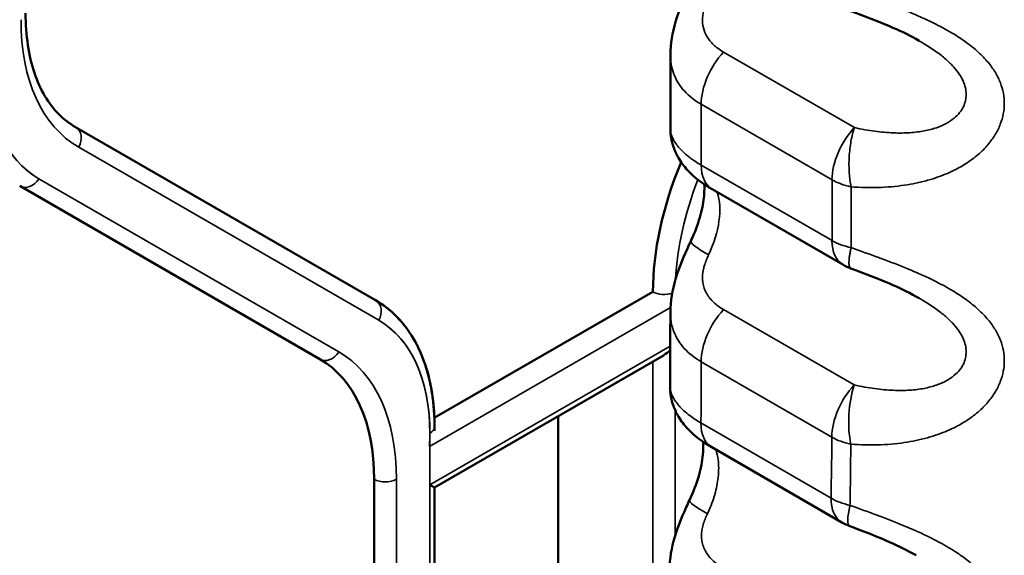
# Model space of a CAD drawing. Header units: millimetres. Extents: x 0 to 14369, y -869 to 2970.
# Tile 674 of 787: x 3642 to 3661, y 1751 to 1761. Entities that reach past the tile are written whole.
import ezdxf

# ---------------------------------------------------------------- set-up
doc = ezdxf.new("R2010")
doc.units = ezdxf.units.MM
doc.header["$LTSCALE"] = 10
doc.layers.add('Sichtbar (ISO)', color=7, linetype='Continuous', lineweight=50)
doc.layers.add('Sichtbar schmal (ISO)', color=7, linetype='Continuous', lineweight=35)

msp = doc.modelspace()

# ---------------------------------------------------------------- linework, layer by layer
at = {"layer": 'Sichtbar (ISO)'}
for p, q in [((3659.141, 1761.009), (3659.141, 1761.009)), ((3654.41, 1759.335), (3654.41, 1760.74)), ((3648.799, 1756.071), (3643.092, 1759.366)), ((3648.799, 1756.071), (3643.092, 1759.366)), ((3642.031, 1758.247), (3647.738, 1754.952)), ((3642.031, 1758.247), (3647.738, 1754.952)), ((3657.691, 1756.748), (3655.203, 1758.185)), ((3654.077, 1756.232), (3649.919, 1753.831)), ((3659.141, 1756.11), (3659.141, 1756.11)), ((3649.922, 1752.507), (3654.289, 1755.028)), ((3652.274, 1740.609), (3652.274, 1753.865)), ((3652.274, 1753.865), (3652.274, 1740.609)), ((3649.922, 1753.66), (3649.922, 1753.588)), ((3657.674, 1751.842), (3655.198, 1753.272)), ((3648.774, 1752.663), (3648.774, 1738.588)), ((3649.834, 1752.558), (3649.922, 1752.507)), ((3649.922, 1752.507), (3649.922, 1739.251)), ((3649.922, 1752.507), (3649.922, 1739.251))]:
    msp.add_line(p, q, dxfattribs=at)
for centre, end in [((3658.191, 1757.614), 249.6084), ((3658.174, 1752.708), 249.2849)]:
    msp.add_arc(centre, 1, 240, end, dxfattribs=at)
for centre, major_axis, start_param, end_param in [((3657.613, 1758.273), (-2.5, -4.33), 4.940149, 5.497787), ((3655.703, 1759.051), (-0.5, -0.866), 6.283115, 6.283185), ((3654.289, 1755.375), (-0.212, -0.367), 0.785398, 1.191125), ((3645.238, 1750.622), (2.5, 4.33), 5.497787, 6.283185), ((3655.698, 1754.138), (-0.5, -0.866), 6.283116, 6.283185)]:
    msp.add_ellipse(centre, major_axis=major_axis, ratio=0.57735, start_param=start_param, end_param=end_param, dxfattribs=at)
for points, knots in [([(3654.41, 1760.739), (3654.41, 1760.95), (3654.447, 1761.163), (3654.573, 1761.594), (3654.668, 1761.817), (3654.778, 1762.054), (3654.788, 1762.076), (3654.799, 1762.098)], [0, 0, 0, 0, 0.0657843, 0.0657843, 0.1372509, 0.1372509, 0.1444412, 0.1444412, 0.1444412, 0.1444412]), ([(3642.144, 1761.533), (3642.144, 1761.32), (3642.159, 1761.117), (3642.215, 1760.736), (3642.257, 1760.559), (3642.366, 1760.235), (3642.433, 1760.088), (3642.588, 1759.826), (3642.676, 1759.712), (3642.87, 1759.515), (3642.977, 1759.433), (3643.092, 1759.366)], [3.1415927, 3.1415927, 3.1415927, 3.1415927, 3.2986723, 3.2986723, 3.4557519, 3.4557519, 3.6128316, 3.6128316, 3.7699112, 3.7699112, 3.9269908, 3.9269908, 3.9269908, 3.9269908]), ([(3642.144, 1761.533), (3642.144, 1761.32), (3642.159, 1761.117), (3642.215, 1760.736), (3642.257, 1760.559), (3642.366, 1760.235), (3642.433, 1760.088), (3642.588, 1759.826), (3642.676, 1759.712), (3642.87, 1759.515), (3642.977, 1759.433), (3643.092, 1759.366)], [3.1415927, 3.1415927, 3.1415927, 3.1415927, 3.2986723, 3.2986723, 3.4557519, 3.4557519, 3.6128316, 3.6128316, 3.7699112, 3.7699112, 3.9269908, 3.9269908, 3.9269908, 3.9269908]), ([(3659.141, 1761.009), (3658.985, 1761.1), (3658.815, 1761.182), (3658.426, 1761.353), (3658.203, 1761.44), (3657.936, 1761.541), (3657.889, 1761.558), (3657.843, 1761.575)], [0, 0, 0, 0, 0.0560297, 0.0560297, 0.1274929, 0.1274929, 0.1426032, 0.1426032, 0.1426032, 0.1426032]), ([(3655.203, 1758.185), (3655.025, 1758.287), (3654.868, 1758.404), (3654.672, 1758.617), (3654.614, 1758.693), (3654.527, 1758.843), (3654.494, 1758.913), (3654.431, 1759.097), (3654.41, 1759.216), (3654.41, 1759.334)], [0, 0, 0, 0, 0.0672449, 0.0672449, 0.0997114, 0.0997114, 0.1245802, 0.1245802, 0.161148, 0.161148, 0.161148, 0.161148]), ([(3655.054, 1758.277), (3655.057, 1758.225), (3655.057, 1758.165), (3655.046, 1757.995), (3655.028, 1757.876), (3654.964, 1757.615), (3654.916, 1757.471), (3654.838, 1757.284), (3654.819, 1757.241), (3654.798, 1757.198)], [1.501251, 1.501251, 1.501251, 1.501251, 1.6523965, 1.6523965, 1.8883791, 1.8883791, 2.139687, 2.139687, 2.2147646, 2.2147646, 2.2147646, 2.2147646]), ([(3654.409, 1755.841), (3654.41, 1756.052), (3654.447, 1756.265), (3654.573, 1756.697), (3654.669, 1756.92), (3654.779, 1757.156), (3654.788, 1757.177), (3654.798, 1757.197)], [0, 0, 0, 0, 0.0658516, 0.0658516, 0.1374057, 0.1374057, 0.1441961, 0.1441961, 0.1441961, 0.1441961]), ([(3659.141, 1756.11), (3658.985, 1756.201), (3658.815, 1756.283), (3658.426, 1756.454), (3658.203, 1756.541), (3657.936, 1756.642), (3657.889, 1756.659), (3657.843, 1756.676)], [0, 0, 0, 0, 0.0560299, 0.0560299, 0.1274934, 0.1274934, 0.142598, 0.142598, 0.142598, 0.142598]), ([(3648.799, 1756.071), (3648.945, 1755.987), (3649.08, 1755.882), (3649.321, 1755.638), (3649.428, 1755.499), (3649.609, 1755.193), (3649.684, 1755.026), (3649.804, 1754.669), (3649.849, 1754.48), (3649.908, 1754.082), (3649.922, 1753.874), (3649.922, 1753.66)], [5.4977871, 5.4977871, 5.4977871, 5.4977871, 5.6548668, 5.6548668, 5.8119464, 5.8119464, 5.969026, 5.969026, 6.1261057, 6.1261057, 6.2831853, 6.2831853, 6.2831853, 6.2831853]), ([(3648.799, 1756.071), (3648.949, 1755.985), (3649.087, 1755.877), (3649.332, 1755.626), (3649.439, 1755.482), (3649.622, 1755.166), (3649.697, 1754.994), (3649.815, 1754.626), (3649.859, 1754.43), (3649.91, 1754.043), (3649.922, 1753.855), (3649.922, 1753.66)], [5.4977871, 5.4977871, 5.4977871, 5.4977871, 5.6585239, 5.6585239, 5.8192606, 5.8192606, 5.9799973, 5.9799973, 6.1407341, 6.1407341, 6.2831853, 6.2831853, 6.2831853, 6.2831853]), ([(3655.198, 1753.272), (3655.023, 1753.373), (3654.868, 1753.487), (3654.672, 1753.697), (3654.614, 1753.772), (3654.525, 1753.92), (3654.492, 1753.99), (3654.426, 1754.177), (3654.404, 1754.301), (3654.405, 1754.424)], [0, 0, 0, 0, 0.0665161, 0.0665161, 0.0990296, 0.0990296, 0.1238428, 0.1238428, 0.1617374, 0.1617374, 0.1617374, 0.1617374]), ([(3654.772, 1752.264), (3654.845, 1752.417), (3654.905, 1752.575), (3654.989, 1752.868), (3655.016, 1753.008), (3655.036, 1753.223), (3655.037, 1753.308), (3655.031, 1753.377)], [0, 0, 0, 0, 0.051391, 0.051391, 0.1008382, 0.1008382, 0.1388564, 0.1388564, 0.1388564, 0.1388564]), ([(3654.395, 1750.868), (3654.388, 1751.073), (3654.416, 1751.282), (3654.527, 1751.703), (3654.614, 1751.921), (3654.731, 1752.176), (3654.752, 1752.22), (3654.772, 1752.264)], [0, 0, 0, 0, 0.0640289, 0.0640289, 0.1335285, 0.1335285, 0.1481583, 0.1481583, 0.1481583, 0.1481583]), ([(3659.083, 1751.216), (3658.924, 1751.308), (3658.751, 1751.392), (3658.355, 1751.567), (3658.128, 1751.656), (3657.876, 1751.752), (3657.848, 1751.763), (3657.821, 1751.773)], [0, 0, 0, 0, 0.0569466, 0.0569466, 0.1298689, 0.1298689, 0.1388534, 0.1388534, 0.1388534, 0.1388534])]:
    msp.add_open_spline(points, degree=3, knots=knots, dxfattribs=at)
for points in [[(3654.41, 1759.334), (3654.41, 1759.335), (3654.41, 1759.335), (3654.41, 1759.335)], [(3654.405, 1754.425), (3654.407, 1754.897), (3654.408, 1755.37), (3654.409, 1755.842)], [(3654.405, 1754.424), (3654.405, 1754.424), (3654.405, 1754.425), (3654.405, 1754.425)]]:
    msp.add_open_spline(points, degree=3, dxfattribs=at)
at = {"layer": 'Sichtbar schmal (ISO)'}
for p, q in [((3655.42, 1760.793), (3657.909, 1759.356)), ((3654.996, 1759.8), (3654.996, 1758.642)), ((3657.484, 1758.363), (3654.996, 1759.8)), ((3648.861, 1755.689), (3643.154, 1758.984)), ((3643.154, 1758.984), (3648.861, 1755.689)), ((3654.996, 1758.642), (3657.484, 1757.205)), ((3642.393, 1758.384), (3648.1, 1755.089)), ((3648.1, 1755.089), (3642.393, 1758.384)), ((3657.484, 1757.205), (3657.484, 1758.363)), ((3657.846, 1758.229), (3657.846, 1757.072)), ((3654.412, 1755.935), (3649.828, 1753.289)), ((3655.419, 1755.893), (3657.905, 1754.458)), ((3654.501, 1755.413), (3654.501, 1755.414)), ((3649.834, 1752.558), (3654.408, 1755.198)), ((3654.077, 1754.906), (3654.077, 1741.462)), ((3654.077, 1741.462), (3654.077, 1754.906)), ((3654.995, 1754.901), (3657.48, 1753.466)), ((3654.501, 1751.596), (3654.501, 1753.976)), ((3654.501, 1753.976), (3654.501, 1751.596)), ((3657.467, 1752.305), (3654.991, 1753.735)), ((3649.834, 1753.537), (3649.834, 1739.201)), ((3648.774, 1752.663), (3648.774, 1738.588)), ((3649.198, 1738.833), (3649.198, 1752.663)), ((3649.198, 1752.663), (3649.198, 1738.833)), ((3649.834, 1739.201), (3649.834, 1752.558))]:
    msp.add_line(p, q, dxfattribs=at)
for centre, major_axis, ratio, start_param, end_param in [((3645.804, 1763.574), (-2.65, -4.59), 0.57735, 5.497787, 6.283185), ((3645.804, 1763.574), (-2.65, -4.59), 0.57735, 5.497787, 6.283185), ((3644.743, 1762.454), (-2.35, -4.07), 0.57735, 5.433914, 6.283185), ((3655.703, 1760.208), (-0.5, -0.866), 0.57735, 4.338507, 5.497787), ((3644.743, 1762.454), (-2.35, -4.07), 0.57735, 5.497787, 6.283185), ((3642.942, 1759.107), (0.15, 0.26), 0.816497, 4.712389, 6.283185), ((3642.942, 1759.107), (0.15, 0.26), 0.816497, 4.712389, 6.283185), ((3658.191, 1758.771), (0.5, 0.866), 0.57735, 1.196907, 2.356194), ((3657.613, 1758.273), (-2.5, -4.33), 0.57735, 4.940149, 5.497787), ((3655.703, 1759.051), (-0.5, -0.866), 0.57735, 5.497787, 6.283115), ((3642.181, 1758.506), (-0.15, -0.26), 0.816497, 0, 1.570796), ((3642.181, 1758.506), (-0.15, -0.26), 0.816497, 0, 1.570796), ((3657.825, 1758.151), (-2.35, -4.07), 0.57735, 4.983664, 5.435624), ((3657.825, 1758.151), (-2.35, -4.07), 0.57735, 4.983664, 5.435624), ((3658.191, 1758.771), (1, 0), 0.57735, 3.926991, 4.359486), ((3654.289, 1757.18), (-0.75, -1.299), 0.577377, 1.712436, 2.657021), ((3658.886, 1758.256), (2.651, 4.591), 0.57735, 2.028549, 2.028555), ((3658.886, 1758.256), (-2.65, -4.59), 0.57735, 5.170141, 5.170148), ((3655.702, 1756.77), (-0.904, 0.427), 0.115123, 0, 0.950527), ((3658.885, 1758.256), (2.65, 4.59), 0.57735, 2.105904, 2.105923), ((3658.885, 1758.256), (-2.65, -4.59), 0.57735, 5.247497, 5.247516), ((3658.191, 1757.614), (-0.5, -0.866), 0.57735, 5.497787, 6.283185), ((3658.191, 1757.614), (-1, 0), 0.57735, 0.785398, 1.217913), ((3654.289, 1756.354), (0.3, 0), 0.57735, 3.926991, 5.253508), ((3648.649, 1755.812), (0.15, 0.26), 0.816497, 4.712389, 6.283185), ((3648.649, 1755.812), (0.15, 0.26), 0.816497, 4.712389, 6.283185), ((3655.702, 1755.307), (-0.5, -0.866), 0.57735, 4.337736, 5.495579), ((3646.511, 1751.619), (2.35, 4.07), 0.57735, 5.497787, 6.283185), ((3646.511, 1751.619), (2.35, 4.07), 0.57735, 5.433914, 6.283185), ((3647.888, 1755.211), (-0.15, -0.26), 0.816497, 0, 1.570796), ((3647.888, 1755.211), (-0.15, -0.26), 0.816497, 0, 1.570796), ((3645.45, 1750.499), (2.65, 4.59), 0.57735, 5.497787, 6.283185), ((3645.45, 1750.499), (2.65, 4.59), 0.57735, 5.497787, 6.283185), ((3645.238, 1750.622), (2.5, 4.33), 0.57735, 5.497787, 6.283185), ((3389.379, 1602.229), (-187.82, -325.313), 0.57735, 2.350179, 2.353971), ((3658.188, 1753.872), (0.5, 0.866), 0.57735, 1.19611, 2.353984), ((3658.188, 1753.872), (-0.054, -0.999), 0.381594, 4.106637, 5.306371), ((3649.622, 1753.66), (0.3, 0), 0.57735, 5.497787, 6.283185), ((3655.698, 1754.138), (-0.5, -0.866), 0.57735, 5.491334, 6.283116), ((3658.188, 1753.872), (-1, 0.006), 0.578839, 0.788907, 1.220795), ((3648.986, 1752.785), (0.3, 0), 0.57735, 3.926991, 5.497787), ((3648.986, 1752.785), (-0.3, 0), 0.57735, 0.785398, 2.356194), ((3655.676, 1751.835), (-0.903, 0.429), 0.106233, 6.283172, 7.23394), ((3658.174, 1752.708), (-0.5, -0.866), 0.57735, 5.491314, 6.283185), ((3658.174, 1752.708), (-1, 0.018), 0.581693, 0.795725, 1.225674), ((3658.174, 1752.708), (-0.354, -0.935), 0.172706, 5.393104, 6.283152)]:
    msp.add_ellipse(centre, major_axis=major_axis, ratio=ratio, start_param=start_param, end_param=end_param, dxfattribs=at)
for points, knots in [([(3655.137, 1761.834), (3655.123, 1761.805), (3655.11, 1761.776), (3655.098, 1761.746), (3655.07, 1761.677), (3655.047, 1761.608), (3655.034, 1761.539), (3655.021, 1761.474), (3655.017, 1761.409), (3655.022, 1761.346), (3655.027, 1761.285), (3655.042, 1761.225), (3655.066, 1761.168), (3655.089, 1761.111), (3655.122, 1761.057), (3655.163, 1761.006), (3655.205, 1760.956), (3655.254, 1760.908), (3655.31, 1760.866), (3655.344, 1760.84), (3655.381, 1760.815), (3655.42, 1760.793)], [0.0001066, 0.0001066, 0.0001066, 0.0001066, 0.0746009, 0.0746009, 0.0746009, 0.2504735, 0.2504735, 0.2504735, 0.4157777, 0.4157777, 0.4157777, 0.5773398, 0.5773398, 0.5773398, 0.7381886, 0.7381886, 0.7381886, 0.8998758, 0.8998758, 0.8998758, 1, 1, 1, 1]), ([(3657.846, 1758.229), (3658.03, 1758.216), (3658.207, 1758.212), (3658.374, 1758.218), (3658.388, 1758.218), (3658.403, 1758.219), (3658.417, 1758.219), (3658.597, 1758.227), (3658.766, 1758.244), (3658.922, 1758.27), (3658.994, 1758.282), (3659.064, 1758.295), (3659.131, 1758.31), (3659.21, 1758.328), (3659.285, 1758.348), (3659.357, 1758.369), (3659.49, 1758.409), (3659.611, 1758.455), (3659.722, 1758.504), (3659.739, 1758.512), (3659.756, 1758.52), (3659.773, 1758.528), (3659.863, 1758.571), (3659.946, 1758.618), (3660.022, 1758.666), (3660.112, 1758.722), (3660.192, 1758.782), (3660.263, 1758.843), (3660.334, 1758.904), (3660.396, 1758.967), (3660.45, 1759.031), (3660.504, 1759.094), (3660.551, 1759.159), (3660.59, 1759.224), (3660.629, 1759.289), (3660.661, 1759.355), (3660.686, 1759.42), (3660.712, 1759.486), (3660.73, 1759.552), (3660.743, 1759.617), (3660.755, 1759.683), (3660.762, 1759.749), (3660.762, 1759.815), (3660.762, 1759.881), (3660.756, 1759.946), (3660.744, 1760.012), (3660.731, 1760.077), (3660.713, 1760.143), (3660.687, 1760.208), (3660.662, 1760.274), (3660.63, 1760.339), (3660.592, 1760.404), (3660.553, 1760.469), (3660.506, 1760.534), (3660.452, 1760.599), (3660.398, 1760.665), (3660.336, 1760.729), (3660.266, 1760.794), (3660.195, 1760.859), (3660.115, 1760.924), (3660.025, 1760.988), (3659.948, 1761.044), (3659.864, 1761.099), (3659.772, 1761.154), (3659.756, 1761.163), (3659.741, 1761.173), (3659.725, 1761.182), (3659.614, 1761.246), (3659.492, 1761.311), (3659.359, 1761.375), (3659.286, 1761.41), (3659.21, 1761.445), (3659.13, 1761.48), (3659.064, 1761.51), (3658.995, 1761.539), (3658.924, 1761.568), (3658.767, 1761.633), (3658.599, 1761.699), (3658.418, 1761.765), (3658.403, 1761.771), (3658.388, 1761.776), (3658.373, 1761.782), (3658.207, 1761.843), (3658.03, 1761.906), (3657.846, 1761.971)], [0, 0, 0, 0, 0.041799, 0.041799, 0.041799, 0.045455, 0.045455, 0.045455, 0.090909, 0.090909, 0.090909, 0.111861, 0.111861, 0.111861, 0.136364, 0.136364, 0.136364, 0.181818, 0.181818, 0.181818, 0.188905, 0.188905, 0.188905, 0.227273, 0.227273, 0.227273, 0.272727, 0.272727, 0.272727, 0.318182, 0.318182, 0.318182, 0.363636, 0.363636, 0.363636, 0.409091, 0.409091, 0.409091, 0.454545, 0.454545, 0.454545, 0.5, 0.5, 0.5, 0.545455, 0.545455, 0.545455, 0.590909, 0.590909, 0.590909, 0.636364, 0.636364, 0.636364, 0.681818, 0.681818, 0.681818, 0.727273, 0.727273, 0.727273, 0.772727, 0.772727, 0.772727, 0.811644, 0.811644, 0.811644, 0.818182, 0.818182, 0.818182, 0.863636, 0.863636, 0.863636, 0.888444, 0.888444, 0.888444, 0.909091, 0.909091, 0.909091, 0.954545, 0.954545, 0.954545, 0.958321, 0.958321, 0.958321, 1, 1, 1, 1]), ([(3659.141, 1761.009), (3659.171, 1760.992), (3659.285, 1760.924), (3659.465, 1760.807), (3659.654, 1760.658), (3659.802, 1760.512), (3659.911, 1760.373), (3659.984, 1760.239), (3660.026, 1760.112), (3660.04, 1759.989), (3660.028, 1759.87), (3659.988, 1759.754), (3659.918, 1759.641), (3659.812, 1759.533), (3659.665, 1759.434), (3659.476, 1759.35), (3659.244, 1759.289), (3658.971, 1759.254), (3658.657, 1759.25), (3658.305, 1759.281), (3658.045, 1759.327), (3657.909, 1759.356)], [0.1666669, 0.1666669, 0.1666669, 0.1666669, 0.1818182, 0.2272727, 0.2727273, 0.3181818, 0.3636364, 0.4090909, 0.4545455, 0.5, 0.5454545, 0.5909091, 0.6363636, 0.6818182, 0.7272727, 0.7727273, 0.8181818, 0.8636364, 0.9090909, 0.9545455, 1, 1, 1, 1]), ([(3654.41, 1760.739), (3654.41, 1760.618), (3654.429, 1760.505), (3654.467, 1760.399), (3654.469, 1760.392), (3654.472, 1760.384), (3654.475, 1760.376), (3654.52, 1760.26), (3654.587, 1760.151), (3654.675, 1760.054), (3654.764, 1759.956), (3654.873, 1759.87), (3654.996, 1759.8)], [0.5058465, 0.5058465, 0.5058465, 0.5058465, 0.6556976, 0.6556976, 0.6556976, 0.6666667, 0.6666667, 0.6666667, 0.8333333, 0.8333333, 0.8333333, 1, 1, 1, 1]), ([(3654.996, 1758.642), (3654.919, 1758.687), (3654.847, 1758.734), (3654.783, 1758.782), (3654.743, 1758.813), (3654.705, 1758.844), (3654.67, 1758.876), (3654.617, 1758.925), (3654.572, 1758.974), (3654.535, 1759.023), (3654.509, 1759.056), (3654.488, 1759.089), (3654.471, 1759.122), (3654.445, 1759.17), (3654.428, 1759.216), (3654.418, 1759.26), (3654.413, 1759.285), (3654.41, 1759.31), (3654.41, 1759.334)], [0.0000115, 0.0000115, 0.0000115, 0.0000115, 0.1021438, 0.1021438, 0.1021438, 0.1666667, 0.1666667, 0.1666667, 0.265988, 0.265988, 0.265988, 0.3333333, 0.3333333, 0.3333333, 0.4336492, 0.4336492, 0.4336492, 0.4911293, 0.4911293, 0.4911293, 0.4911293]), ([(3657.909, 1759.356), (3657.884, 1759.28), (3657.862, 1759.192), (3657.845, 1759.097), (3657.829, 1759.002), (3657.817, 1758.9), (3657.811, 1758.797), (3657.805, 1758.694), (3657.806, 1758.591), (3657.812, 1758.495), (3657.818, 1758.398), (3657.83, 1758.308), (3657.846, 1758.229)], [0.0000002, 0.0000002, 0.0000002, 0.0000002, 0.25, 0.25, 0.25, 0.5, 0.5, 0.5, 0.75, 0.75, 0.75, 1, 1, 1, 1]), ([(3657.846, 1757.072), (3657.84, 1757.043), (3657.834, 1757.018), (3657.83, 1756.993), (3657.825, 1756.968), (3657.821, 1756.944), (3657.818, 1756.921), (3657.814, 1756.898), (3657.812, 1756.876), (3657.81, 1756.855), (3657.808, 1756.835), (3657.807, 1756.816), (3657.807, 1756.798), (3657.807, 1756.78), (3657.807, 1756.763), (3657.809, 1756.748), (3657.811, 1756.732), (3657.814, 1756.717), (3657.818, 1756.705), (3657.823, 1756.694), (3657.829, 1756.684), (3657.838, 1756.679), (3657.839, 1756.678), (3657.841, 1756.677), (3657.843, 1756.676)], [0, 0, 0, 0, 0.1111111, 0.1111111, 0.1111111, 0.2222222, 0.2222222, 0.2222222, 0.3333333, 0.3333333, 0.3333333, 0.4444444, 0.4444444, 0.4444444, 0.5555556, 0.5555556, 0.5555556, 0.6666667, 0.6666667, 0.6666667, 0.7777778, 0.7777778, 0.7777778, 0.8011078, 0.8011078, 0.8011078, 0.8011078]), ([(3657.841, 1753.331), (3658.028, 1753.317), (3658.205, 1753.313), (3658.374, 1753.319), (3658.387, 1753.319), (3658.4, 1753.32), (3658.413, 1753.32), (3658.593, 1753.327), (3658.762, 1753.345), (3658.919, 1753.37), (3658.992, 1753.382), (3659.063, 1753.396), (3659.131, 1753.411), (3659.209, 1753.429), (3659.283, 1753.448), (3659.354, 1753.469), (3659.487, 1753.509), (3659.609, 1753.555), (3659.72, 1753.605), (3659.738, 1753.613), (3659.755, 1753.621), (3659.773, 1753.629), (3659.863, 1753.672), (3659.945, 1753.718), (3660.021, 1753.766), (3660.111, 1753.822), (3660.191, 1753.882), (3660.262, 1753.943), (3660.333, 1754.004), (3660.395, 1754.067), (3660.449, 1754.131), (3660.504, 1754.195), (3660.55, 1754.259), (3660.589, 1754.324), (3660.629, 1754.389), (3660.66, 1754.455), (3660.686, 1754.52), (3660.711, 1754.586), (3660.73, 1754.652), (3660.743, 1754.718), (3660.755, 1754.784), (3660.762, 1754.849), (3660.762, 1754.915), (3660.762, 1754.981), (3660.756, 1755.047), (3660.744, 1755.112), (3660.731, 1755.178), (3660.713, 1755.243), (3660.688, 1755.309), (3660.662, 1755.374), (3660.631, 1755.439), (3660.592, 1755.505), (3660.553, 1755.57), (3660.507, 1755.635), (3660.453, 1755.7), (3660.399, 1755.765), (3660.337, 1755.83), (3660.266, 1755.895), (3660.195, 1755.96), (3660.115, 1756.024), (3660.026, 1756.089), (3659.949, 1756.145), (3659.864, 1756.2), (3659.772, 1756.255), (3659.757, 1756.264), (3659.741, 1756.274), (3659.725, 1756.283), (3659.615, 1756.347), (3659.493, 1756.411), (3659.36, 1756.476), (3659.287, 1756.511), (3659.21, 1756.546), (3659.13, 1756.581), (3659.064, 1756.611), (3658.996, 1756.64), (3658.924, 1756.669), (3658.768, 1756.734), (3658.599, 1756.8), (3658.419, 1756.866), (3658.404, 1756.872), (3658.388, 1756.877), (3658.373, 1756.883), (3658.207, 1756.944), (3658.03, 1757.007), (3657.846, 1757.072)], [0, 0, 0, 0, 0.04213, 0.04213, 0.04213, 0.045455, 0.045455, 0.045455, 0.090909, 0.090909, 0.090909, 0.112168, 0.112168, 0.112168, 0.136364, 0.136364, 0.136364, 0.181818, 0.181818, 0.181818, 0.189186, 0.189186, 0.189186, 0.227273, 0.227273, 0.227273, 0.272727, 0.272727, 0.272727, 0.318182, 0.318182, 0.318182, 0.363636, 0.363636, 0.363636, 0.409091, 0.409091, 0.409091, 0.454545, 0.454545, 0.454545, 0.5, 0.5, 0.5, 0.545455, 0.545455, 0.545455, 0.590909, 0.590909, 0.590909, 0.636364, 0.636364, 0.636364, 0.681818, 0.681818, 0.681818, 0.727273, 0.727273, 0.727273, 0.772727, 0.772727, 0.772727, 0.811709, 0.811709, 0.811709, 0.818182, 0.818182, 0.818182, 0.863636, 0.863636, 0.863636, 0.888484, 0.888484, 0.888484, 0.909091, 0.909091, 0.909091, 0.954545, 0.954545, 0.954545, 0.958337, 0.958337, 0.958337, 1, 1, 1, 1]), ([(3655.137, 1756.934), (3655.123, 1756.905), (3655.11, 1756.876), (3655.098, 1756.847), (3655.096, 1756.841), (3655.093, 1756.835), (3655.091, 1756.829), (3655.077, 1756.794), (3655.064, 1756.758), (3655.054, 1756.722), (3655.046, 1756.694), (3655.039, 1756.667), (3655.033, 1756.639), (3655.032, 1756.631), (3655.03, 1756.623), (3655.029, 1756.614), (3655.023, 1756.579), (3655.02, 1756.543), (3655.019, 1756.508), (3655.019, 1756.487), (3655.02, 1756.467), (3655.021, 1756.447), (3655.023, 1756.432), (3655.024, 1756.418), (3655.027, 1756.404), (3655.032, 1756.369), (3655.04, 1756.335), (3655.053, 1756.301), (3655.056, 1756.29), (3655.061, 1756.279), (3655.065, 1756.268), (3655.075, 1756.244), (3655.087, 1756.22), (3655.101, 1756.196), (3655.118, 1756.166), (3655.139, 1756.136), (3655.163, 1756.106), (3655.167, 1756.101), (3655.171, 1756.096), (3655.176, 1756.091), (3655.205, 1756.057), (3655.24, 1756.022), (3655.281, 1755.989), (3655.29, 1755.981), (3655.299, 1755.974), (3655.309, 1755.966), (3655.342, 1755.941), (3655.379, 1755.916), (3655.419, 1755.893)], [0.0000997, 0.0000997, 0.0000997, 0.0000997, 0.0832007, 0.0832007, 0.0832007, 0.1, 0.1, 0.1, 0.2, 0.2, 0.2, 0.2770542, 0.2770542, 0.2770542, 0.3, 0.3, 0.3, 0.4, 0.4, 0.4, 0.4585336, 0.4585336, 0.4585336, 0.5, 0.5, 0.5, 0.6, 0.6, 0.6, 0.6314451, 0.6314451, 0.6314451, 0.7, 0.7, 0.7, 0.78565, 0.78565, 0.78565, 0.8, 0.8, 0.8, 0.9, 0.9, 0.9, 0.9229366, 0.9229366, 0.9229366, 1, 1, 1, 1]), ([(3659.141, 1756.11), (3659.171, 1756.093), (3659.285, 1756.025), (3659.465, 1755.908), (3659.654, 1755.759), (3659.803, 1755.613), (3659.911, 1755.473), (3659.984, 1755.34), (3660.026, 1755.213), (3660.04, 1755.09), (3660.028, 1754.971), (3659.988, 1754.855), (3659.917, 1754.742), (3659.811, 1754.634), (3659.664, 1754.534), (3659.474, 1754.451), (3659.242, 1754.389), (3658.969, 1754.354), (3658.655, 1754.351), (3658.302, 1754.382), (3658.041, 1754.428), (3657.905, 1754.458)], [0.1666221, 0.1666221, 0.1666221, 0.1666221, 0.1818182, 0.2272727, 0.2727273, 0.3181818, 0.3636364, 0.4090909, 0.4545455, 0.5, 0.5454545, 0.5909091, 0.6363636, 0.6818182, 0.7272727, 0.7727273, 0.8181818, 0.8636364, 0.9090909, 0.9545455, 0.9999993, 0.9999993, 0.9999993, 0.9999993]), ([(3654.409, 1755.841), (3654.409, 1755.794), (3654.412, 1755.748), (3654.418, 1755.703), (3654.428, 1755.624), (3654.447, 1755.549), (3654.474, 1755.477), (3654.519, 1755.361), (3654.586, 1755.252), (3654.674, 1755.155), (3654.763, 1755.058), (3654.872, 1754.971), (3654.995, 1754.901)], [0.5054042, 0.5054042, 0.5054042, 0.5054042, 0.5638223, 0.5638223, 0.5638223, 0.6666667, 0.6666667, 0.6666667, 0.8333333, 0.8333333, 0.8333333, 0.9999925, 0.9999925, 0.9999925, 0.9999925]), ([(3654.991, 1753.735), (3654.914, 1753.78), (3654.843, 1753.827), (3654.778, 1753.875), (3654.738, 1753.906), (3654.7, 1753.937), (3654.665, 1753.968), (3654.612, 1754.017), (3654.567, 1754.066), (3654.53, 1754.115), (3654.504, 1754.147), (3654.483, 1754.18), (3654.466, 1754.212), (3654.44, 1754.26), (3654.422, 1754.305), (3654.413, 1754.349), (3654.407, 1754.375), (3654.405, 1754.4), (3654.405, 1754.424)], [0.000157, 0.000157, 0.000157, 0.000157, 0.1021881, 0.1021881, 0.1021881, 0.1666667, 0.1666667, 0.1666667, 0.2660347, 0.2660347, 0.2660347, 0.3333333, 0.3333333, 0.3333333, 0.4336961, 0.4336961, 0.4336961, 0.4927208, 0.4927208, 0.4927208, 0.4927208]), ([(3657.48, 1753.466), (3657.48, 1753.434), (3657.48, 1753.402), (3657.48, 1753.37), (3657.481, 1753.206), (3657.478, 1753.044), (3657.476, 1752.883), (3657.473, 1752.719), (3657.469, 1752.556), (3657.468, 1752.392), (3657.468, 1752.363), (3657.468, 1752.334), (3657.467, 1752.305)], [0, 0, 0, 0, 0.0825158, 0.0825158, 0.0825158, 0.5018957, 0.5018957, 0.5018957, 0.925976, 0.925976, 0.925976, 0.9999999, 0.9999999, 0.9999999, 0.9999999]), ([(3655.328, 1752.877), (3655.328, 1752.931), (3655.324, 1752.983), (3655.318, 1753.032), (3655.309, 1753.102), (3655.295, 1753.168), (3655.274, 1753.228)], [0, 0, 0, 0, 0.208689, 0.208689, 0.208689, 0.5028034, 0.5028034, 0.5028034, 0.5028034]), ([(3657.841, 1753.331), (3657.841, 1753.299), (3657.841, 1753.267), (3657.841, 1753.235), (3657.839, 1753.072), (3657.838, 1752.909), (3657.836, 1752.746), (3657.834, 1752.582), (3657.831, 1752.417), (3657.828, 1752.253), (3657.827, 1752.225), (3657.827, 1752.196), (3657.826, 1752.167)], [0.0000193, 0.0000193, 0.0000193, 0.0000193, 0.0825158, 0.0825158, 0.0825158, 0.5018957, 0.5018957, 0.5018957, 0.925976, 0.925976, 0.925976, 1, 1, 1, 1]), ([(3655.114, 1752.006), (3655.126, 1752.032), (3655.138, 1752.058), (3655.149, 1752.084), (3655.197, 1752.194), (3655.236, 1752.306), (3655.265, 1752.416), (3655.294, 1752.527), (3655.313, 1752.635), (3655.322, 1752.74), (3655.326, 1752.786), (3655.328, 1752.832), (3655.328, 1752.877)], [0, 0, 0, 0, 0.0880817, 0.0880817, 0.0880817, 0.4604932, 0.4604932, 0.4604932, 0.8326982, 0.8326982, 0.8326982, 1, 1, 1, 1]), ([(3657.769, 1748.45), (3657.97, 1748.433), (3658.161, 1748.429), (3658.342, 1748.435), (3658.522, 1748.441), (3658.692, 1748.457), (3658.849, 1748.481), (3658.933, 1748.494), (3659.013, 1748.509), (3659.091, 1748.527), (3659.158, 1748.542), (3659.223, 1748.559), (3659.286, 1748.577), (3659.42, 1748.615), (3659.542, 1748.66), (3659.654, 1748.709), (3659.678, 1748.72), (3659.702, 1748.731), (3659.725, 1748.742), (3659.808, 1748.781), (3659.886, 1748.824), (3659.957, 1748.868), (3660.047, 1748.924), (3660.128, 1748.983), (3660.199, 1749.043), (3660.204, 1749.047), (3660.209, 1749.052), (3660.214, 1749.056), (3660.28, 1749.112), (3660.337, 1749.17), (3660.388, 1749.229), (3660.443, 1749.292), (3660.49, 1749.356), (3660.529, 1749.421), (3660.531, 1749.424), (3660.533, 1749.426), (3660.535, 1749.429), (3660.572, 1749.491), (3660.603, 1749.553), (3660.627, 1749.615), (3660.653, 1749.681), (3660.672, 1749.746), (3660.685, 1749.811), (3660.686, 1749.814), (3660.687, 1749.817), (3660.687, 1749.82), (3660.699, 1749.882), (3660.705, 1749.945), (3660.706, 1750.007), (3660.706, 1750.073), (3660.701, 1750.138), (3660.689, 1750.203), (3660.678, 1750.268), (3660.66, 1750.334), (3660.635, 1750.399), (3660.611, 1750.464), (3660.58, 1750.529), (3660.542, 1750.594), (3660.54, 1750.597), (3660.539, 1750.599), (3660.537, 1750.602), (3660.5, 1750.664), (3660.456, 1750.727), (3660.405, 1750.789), (3660.352, 1750.854), (3660.291, 1750.919), (3660.222, 1750.984), (3660.152, 1751.049), (3660.073, 1751.113), (3659.984, 1751.178), (3659.907, 1751.235), (3659.822, 1751.291), (3659.729, 1751.348), (3659.715, 1751.356), (3659.702, 1751.364), (3659.688, 1751.372), (3659.578, 1751.437), (3659.458, 1751.502), (3659.326, 1751.567), (3659.252, 1751.603), (3659.175, 1751.639), (3659.094, 1751.675), (3659.03, 1751.704), (3658.964, 1751.732), (3658.895, 1751.761), (3658.74, 1751.827), (3658.573, 1751.893), (3658.394, 1751.96), (3658.378, 1751.966), (3658.362, 1751.972), (3658.345, 1751.978), (3658.181, 1752.04), (3658.008, 1752.102), (3657.826, 1752.167)], [0.0000001, 0.0000001, 0.0000001, 0.0000001, 0.0454545, 0.0454545, 0.0454545, 0.0909091, 0.0909091, 0.0909091, 0.1151254, 0.1151254, 0.1151254, 0.1363636, 0.1363636, 0.1363636, 0.1818182, 0.1818182, 0.1818182, 0.191641, 0.191641, 0.191641, 0.2272727, 0.2272727, 0.2272727, 0.2727273, 0.2727273, 0.2727273, 0.27587, 0.27587, 0.27587, 0.3181818, 0.3181818, 0.3181818, 0.3636364, 0.3636364, 0.3636364, 0.3655951, 0.3655951, 0.3655951, 0.4090909, 0.4090909, 0.4090909, 0.4545455, 0.4545455, 0.4545455, 0.4564846, 0.4564846, 0.4564846, 0.5, 0.5, 0.5, 0.5454545, 0.5454545, 0.5454545, 0.5909091, 0.5909091, 0.5909091, 0.6363636, 0.6363636, 0.6363636, 0.638169, 0.638169, 0.638169, 0.6818182, 0.6818182, 0.6818182, 0.7272727, 0.7272727, 0.7272727, 0.7727273, 0.7727273, 0.7727273, 0.8124315, 0.8124315, 0.8124315, 0.8181818, 0.8181818, 0.8181818, 0.8636364, 0.8636364, 0.8636364, 0.8890121, 0.8890121, 0.8890121, 0.9090909, 0.9090909, 0.9090909, 0.9545455, 0.9545455, 0.9545455, 0.9586826, 0.9586826, 0.9586826, 1, 1, 1, 1]), ([(3655.114, 1752.006), (3655.098, 1751.972), (3655.068, 1751.904), (3655.032, 1751.8), (3655.008, 1751.694), (3654.999, 1751.588), (3655.007, 1751.485), (3655.034, 1751.383), (3655.083, 1751.279), (3655.158, 1751.174), (3655.263, 1751.072), (3655.355, 1751.008), (3655.407, 1750.977)], [0, 0, 0, 0, 0.1, 0.2, 0.3, 0.4, 0.5, 0.6, 0.7, 0.8, 0.9, 0.9999998, 0.9999998, 0.9999998, 0.9999998])]:
    msp.add_open_spline(points, degree=3, knots=knots, dxfattribs=at)

doc.saveas('drawing.dxf')
